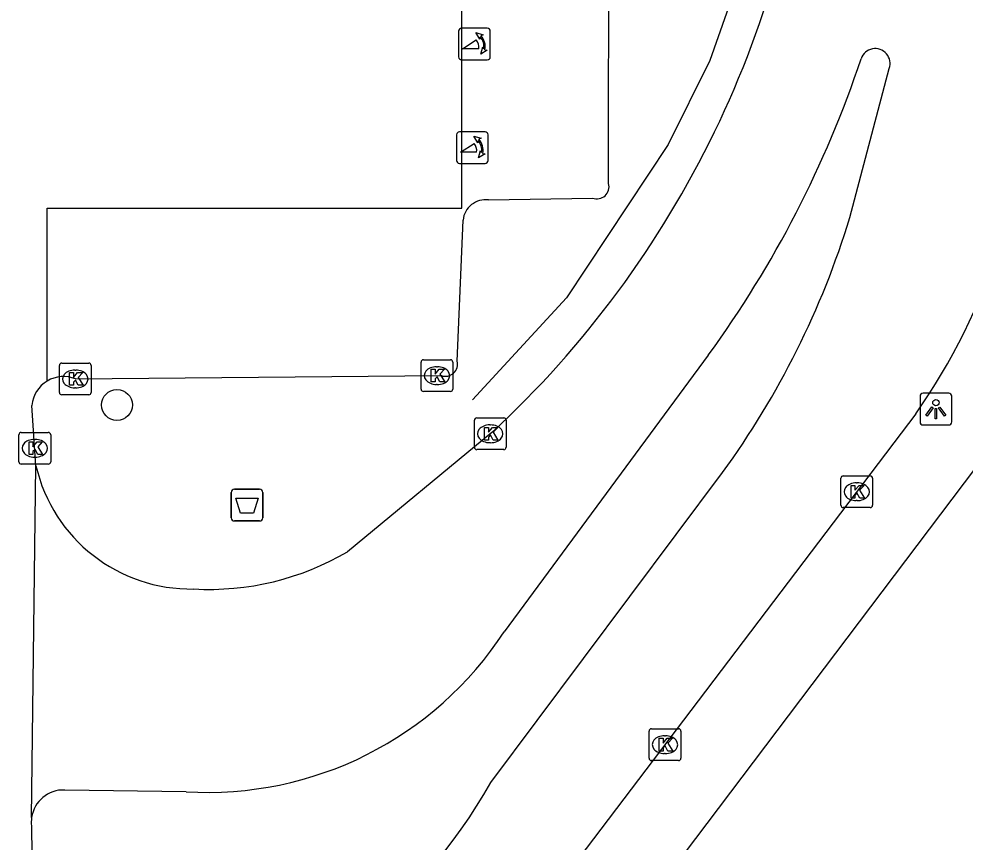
# Model space of a CAD drawing. Extents: x 160203 to 161526, y 379529 to 381797.
# Drawn here: x 161167.94 to 161197.75, y 380831.11 to 380857.05 of the extents above; entities that cross this region are included whole.
import ezdxf

# ---------------------------------------------------------------- set-up
doc = ezdxf.new("R2010")
doc.units = 0
for name, color, linetype in [('IMGEO_Afvalbak', 7, 'Continuous'), ('IMGEO_Boom', 7, 'Continuous'), ('IMGEO_Hek', 7, 'Continuous'), ('IMGEO_Kolk', 7, 'Continuous'), ('IMGEO_Lichtpunt', 7, 'Continuous'), ('IMGEO_Parkeervlak_open', 7, 'Continuous'), ('IMGEO_Poller', 7, 'Continuous'), ('IMGEO_Rijbaan_lokaal_gesloten', 7, 'Continuous'), ('IMGEO_Rijbaan_lokaal_open', 7, 'Continuous'), ('IMGEO_Voetpad_open', 7, 'Continuous')]:
    doc.layers.add(name, color=color, linetype=linetype)

msp = doc.modelspace()

# ---------------------------------------------------------------- linework, layer by layer
at = {"layer": 'IMGEO_Afvalbak'}
for p, q in [((161174.632, 380841.328), (161174.632, 380842.128)), ((161174.632, 380842.128), (161174.632, 380841.328)), ((161174.732, 380842.228), (161175.522, 380842.228)), ((161175.522, 380842.228), (161174.732, 380842.228)), ((161175.622, 380842.128), (161175.622, 380841.328)), ((161175.622, 380841.328), (161175.622, 380842.128)), ((161175.522, 380841.228), (161174.732, 380841.228)), ((161174.732, 380841.228), (161175.522, 380841.228))]:
    msp.add_line(p, q, dxfattribs=at)
msp.add_lwpolyline([(161174.775, 380841.942), (161175.479, 380841.942), (161175.33, 380841.472), (161174.924, 380841.472), (161174.775, 380841.942)], dxfattribs=at)
for centre, start, end in [((161174.732, 380842.128), 90, 180), ((161174.732, 380842.128), 90, 180), ((161175.522, 380842.128), 0, 90), ((161175.522, 380842.128), 360, 90), ((161174.732, 380841.328), 180, 270), ((161174.732, 380841.328), 180, 270), ((161175.522, 380841.328), 270, 0), ((161175.522, 380841.328), 270, 0)]:
    msp.add_arc(centre, 0.1, start, end, dxfattribs=at)
at = {"layer": 'IMGEO_Boom'}
msp.add_circle((161171.032, 380844.883), 0.489, dxfattribs=at)
at = {"layer": 'IMGEO_Hek'}
msp.add_lwpolyline([(161191.847, 380864.792), (161191.709, 380862.642), (161190.763, 380858.735), (161189.706, 380855.733), (161188.395, 380853.089), (161185.19, 380848.262), (161182.23, 380845.042)], dxfattribs=at)
at = {"layer": 'IMGEO_Kolk'}
for p, q in [((161180.688, 380846.308), (161181.54, 380846.308)), ((161169.218, 380845.276), (161169.218, 380846.128)), ((161169.293, 380846.202), (161170.145, 380846.202)), ((161170.219, 380846.128), (161170.219, 380845.276)), ((161180.613, 380845.382), (161180.613, 380846.234)), ((161181.101, 380846.088), (161181.126, 380846.088)), ((161181.614, 380846.234), (161181.614, 380845.382)), ((161169.706, 380845.982), (161169.731, 380845.982)), ((161169.729, 380845.422), (161169.704, 380845.422)), ((161181.124, 380845.528), (161181.099, 380845.528)), ((161170.145, 380845.202), (161169.293, 380845.202)), ((161181.54, 380845.308), (161180.688, 380845.308)), ((161182.291, 380843.549), (161182.291, 380844.401)), ((161182.366, 380844.475), (161183.218, 380844.475)), ((161182.779, 380844.255), (161182.804, 380844.255)), ((161183.292, 380844.401), (161183.292, 380843.549)), ((161167.942, 380843.093), (161167.942, 380843.945)), ((161168.017, 380844.019), (161168.869, 380844.019)), ((161168.943, 380843.945), (161168.943, 380843.093)), ((161168.43, 380843.799), (161168.455, 380843.799)), ((161182.802, 380843.695), (161182.777, 380843.695)), ((161183.218, 380843.475), (161182.366, 380843.475)), ((161168.453, 380843.239), (161168.428, 380843.239)), ((161168.869, 380843.019), (161168.017, 380843.019)), ((161193.839, 380841.722), (161193.839, 380842.574)), ((161193.914, 380842.648), (161194.766, 380842.648)), ((161194.327, 380842.428), (161194.352, 380842.428)), ((161194.84, 380842.574), (161194.84, 380841.722)), ((161194.35, 380841.868), (161194.325, 380841.868)), ((161194.766, 380841.648), (161193.914, 380841.648)), ((161187.872, 380834.68), (161188.724, 380834.68)), ((161187.797, 380833.754), (161187.797, 380834.606)), ((161188.285, 380834.46), (161188.31, 380834.46)), ((161188.798, 380834.606), (161188.798, 380833.754)), ((161188.308, 380833.9), (161188.283, 380833.9)), ((161188.724, 380833.68), (161187.872, 380833.68))]:
    msp.add_line(p, q, dxfattribs=at)
for points in [[(161180.688, 380846.308), (161181.54, 380846.308)], [(161169.218, 380845.276), (161169.218, 380846.128)], [(161169.293, 380846.202), (161170.145, 380846.202)], [(161170.219, 380846.128), (161170.219, 380845.276)], [(161180.613, 380845.382), (161180.613, 380846.234)], [(161180.934, 380846.008), (161181.057, 380846.008), (161181.057, 380845.857), (161181.187, 380846.008), (161181.351, 380846.008), (161181.205, 380845.857), (161181.358, 380845.608), (161181.206, 380845.608), (161181.121, 380845.772), (161181.057, 380845.705), (161181.057, 380845.608), (161180.934, 380845.608), (161180.934, 380846.008)], [(161181.614, 380846.234), (161181.614, 380845.382)], [(161169.539, 380845.902), (161169.662, 380845.902), (161169.662, 380845.751), (161169.792, 380845.902), (161169.956, 380845.902), (161169.81, 380845.751), (161169.963, 380845.502), (161169.811, 380845.502), (161169.726, 380845.666), (161169.662, 380845.599), (161169.662, 380845.502), (161169.539, 380845.502), (161169.539, 380845.902)], [(161170.145, 380845.202), (161169.293, 380845.202)], [(161181.54, 380845.308), (161180.688, 380845.308)], [(161182.291, 380843.549), (161182.291, 380844.401)], [(161182.366, 380844.475), (161183.218, 380844.475)], [(161183.292, 380844.401), (161183.292, 380843.549)], [(161167.942, 380843.093), (161167.942, 380843.945)], [(161168.017, 380844.019), (161168.869, 380844.019)], [(161168.943, 380843.945), (161168.943, 380843.093)], [(161182.612, 380844.175), (161182.735, 380844.175), (161182.735, 380844.024), (161182.865, 380844.175), (161183.029, 380844.175), (161182.883, 380844.024), (161183.036, 380843.775), (161182.884, 380843.775), (161182.799, 380843.939), (161182.735, 380843.872), (161182.735, 380843.775), (161182.612, 380843.775), (161182.612, 380844.175)], [(161168.263, 380843.719), (161168.386, 380843.719), (161168.386, 380843.568), (161168.516, 380843.719), (161168.68, 380843.719), (161168.534, 380843.568), (161168.687, 380843.319), (161168.535, 380843.319), (161168.45, 380843.483), (161168.386, 380843.416), (161168.386, 380843.319), (161168.263, 380843.319), (161168.263, 380843.719)], [(161183.218, 380843.475), (161182.366, 380843.475)], [(161168.869, 380843.019), (161168.017, 380843.019)], [(161193.839, 380841.722), (161193.839, 380842.574)], [(161193.914, 380842.648), (161194.766, 380842.648)], [(161194.84, 380842.574), (161194.84, 380841.722)], [(161194.16, 380842.348), (161194.283, 380842.348), (161194.283, 380842.197), (161194.413, 380842.348), (161194.577, 380842.348), (161194.431, 380842.197), (161194.584, 380841.948), (161194.432, 380841.948), (161194.347, 380842.112), (161194.283, 380842.045), (161194.283, 380841.948), (161194.16, 380841.948), (161194.16, 380842.348)], [(161194.766, 380841.648), (161193.914, 380841.648)], [(161187.872, 380834.68), (161188.724, 380834.68)], [(161187.797, 380833.754), (161187.797, 380834.606)], [(161188.118, 380834.38), (161188.241, 380834.38), (161188.241, 380834.229), (161188.371, 380834.38), (161188.535, 380834.38), (161188.389, 380834.229), (161188.542, 380833.98), (161188.39, 380833.98), (161188.305, 380834.144), (161188.241, 380834.077), (161188.241, 380833.98), (161188.118, 380833.98), (161188.118, 380834.38)], [(161188.798, 380834.606), (161188.798, 380833.754)], [(161188.724, 380833.68), (161187.872, 380833.68)]]:
    msp.add_lwpolyline(points, dxfattribs=at)
for centre, start, end in [((161180.69, 380846.232), 91.552, 178.448), ((161180.69, 380846.232), 91.552, 178.448), ((161181.538, 380846.232), 1.552, 88.448), ((161181.538, 380846.232), 1.552, 88.448), ((161169.295, 380846.126), 91.552, 178.448), ((161169.295, 380846.126), 91.552, 178.448), ((161170.143, 380846.126), 1.552, 88.448), ((161170.143, 380846.126), 1.552, 88.448), ((161169.295, 380845.278), 181.552, 268.448), ((161169.295, 380845.278), 181.552, 268.448), ((161170.143, 380845.278), 271.552, 358.448), ((161170.143, 380845.278), 271.552, 358.448), ((161180.69, 380845.384), 181.552, 268.448), ((161180.69, 380845.384), 181.552, 268.448), ((161181.538, 380845.384), 271.552, 358.448), ((161181.538, 380845.384), 271.552, 358.448), ((161182.368, 380844.399), 91.552, 178.448), ((161182.368, 380844.399), 91.552, 178.448), ((161183.216, 380844.399), 1.552, 88.448), ((161183.216, 380844.399), 1.552, 88.448), ((161168.019, 380843.943), 91.552, 178.448), ((161168.019, 380843.943), 91.552, 178.448), ((161168.867, 380843.943), 1.552, 88.448), ((161168.867, 380843.943), 1.552, 88.448), ((161182.368, 380843.551), 181.552, 268.448), ((161182.368, 380843.551), 181.552, 268.448), ((161183.216, 380843.551), 271.552, 358.448), ((161183.216, 380843.551), 271.552, 358.448), ((161168.019, 380843.095), 181.552, 268.448), ((161168.019, 380843.095), 181.552, 268.448), ((161168.867, 380843.095), 271.552, 358.448), ((161168.867, 380843.095), 271.552, 358.448), ((161193.916, 380842.572), 91.552, 178.448), ((161193.916, 380842.572), 91.552, 178.448), ((161194.764, 380842.572), 1.552, 88.448), ((161194.764, 380842.572), 1.552, 88.448), ((161193.916, 380841.724), 181.552, 268.448), ((161193.916, 380841.724), 181.552, 268.448), ((161194.764, 380841.724), 271.552, 358.448), ((161194.764, 380841.724), 271.552, 358.448), ((161187.874, 380834.604), 91.552, 178.448), ((161187.874, 380834.604), 91.552, 178.448), ((161188.722, 380834.604), 1.552, 88.448), ((161188.722, 380834.604), 1.552, 88.448), ((161187.874, 380833.756), 181.552, 268.448), ((161187.874, 380833.756), 181.552, 268.448), ((161188.722, 380833.756), 271.552, 358.448), ((161188.722, 380833.756), 271.552, 358.448)]:
    msp.add_arc(centre, 0.0765, start, end, dxfattribs=at)
for centre, major_axis, ratio, start_param, end_param in [((161181.1, 380845.808), (-0.387, 0.002), 0.722429, 4.712389, 7.853982), ((161181.125, 380845.808), (-0.39, 0.002), 0.717154, 1.570796, 4.712389), ((161169.705, 380845.702), (-0.387, 0.002), 0.722429, 4.712389, 7.853982), ((161169.73, 380845.702), (-0.39, 0.002), 0.717154, 1.570796, 4.712389), ((161182.778, 380843.975), (-0.387, 0.002), 0.722429, 4.712389, 7.853982), ((161182.803, 380843.975), (-0.39, 0.002), 0.717154, 1.570796, 4.712389), ((161168.429, 380843.519), (-0.387, 0.002), 0.722429, 4.712389, 7.853982), ((161168.454, 380843.519), (-0.39, 0.002), 0.717154, 1.570796, 4.712389), ((161194.326, 380842.148), (-0.387, 0.002), 0.722429, 4.712389, 7.853982), ((161194.351, 380842.148), (-0.39, 0.002), 0.717154, 1.570796, 4.712389), ((161188.284, 380834.18), (-0.387, 0.002), 0.722429, 4.712389, 7.853982), ((161188.309, 380834.18), (-0.39, 0.002), 0.717154, 1.570796, 4.712389)]:
    msp.add_ellipse(centre, major_axis=major_axis, ratio=ratio, start_param=start_param, end_param=end_param, dxfattribs=at)
at = {"layer": 'IMGEO_Lichtpunt'}
for p, q in [((161196.334, 380845.156), (161196.334, 380844.349)), ((161196.334, 380845.156), (161196.334, 380844.349)), ((161197.236, 380845.251), (161196.428, 380845.251)), ((161197.236, 380845.251), (161196.428, 380845.251)), ((161197.33, 380844.349), (161197.33, 380845.156)), ((161197.33, 380844.349), (161197.33, 380845.156)), ((161196.428, 380844.255), (161197.236, 380844.255)), ((161196.428, 380844.255), (161197.236, 380844.255))]:
    msp.add_line(p, q, dxfattribs=at)
for points in [[(161196.708, 380844.82), (161196.747, 380844.792), (161196.559, 380844.53), (161196.521, 380844.557), (161196.708, 380844.82)], [(161196.92, 380844.792), (161196.958, 380844.819), (161197.145, 380844.557), (161197.106, 380844.529), (161196.92, 380844.792)], [(161196.81, 380844.772), (161196.857, 380844.772), (161196.857, 380844.45), (161196.81, 380844.45), (161196.81, 380844.772)]]:
    msp.add_lwpolyline(points, dxfattribs=at)
msp.add_circle((161196.833, 380844.954), 0.0994, dxfattribs=at)
for centre, start, end in [((161196.428, 380845.156), 90, 180), ((161196.428, 380845.156), 90, 180), ((161197.236, 380845.156), 0, 90), ((161197.236, 380845.156), 0, 90), ((161196.428, 380844.349), 180, 270), ((161196.428, 380844.349), 180, 270), ((161197.236, 380844.349), 270, 0), ((161197.236, 380844.349), 270, 360)]:
    msp.add_arc(centre, 0.0946, start, end, dxfattribs=at)
at = {"layer": 'IMGEO_Parkeervlak_open'}
for points in [[(161186.523, 380851.861), (161186.531, 380859.745), (161186.534, 380862.757), (161170.867, 380862.741)], [(161182.737, 380851.342), (161186.013, 380851.404)], [(161181.749, 380846.266), (161181.934, 380850.71)], [(161169.723, 380845.703), (161181.252, 380845.809)]]:
    msp.add_lwpolyline(points, dxfattribs=at)
for centre, radius, start, end in [((161186.152, 380851.762), 0.384, 248.8242, 14.9015), ((161182.645, 380850.633), 0.715, 82.6101, 173.7988), ((161181.379, 380846.169), 0.382, 250.5306, 14.6675), ((161169.344, 380844.777), 1.001, 67.7173, 120.7555)]:
    msp.add_arc(centre, radius, start, end, dxfattribs=at)
at = {"layer": 'IMGEO_Poller'}
for p, q in [((161182.699, 380856.753), (161181.891, 380856.753)), ((161182.699, 380856.753), (161181.891, 380856.753)), ((161181.797, 380856.658), (161181.797, 380855.851)), ((161181.797, 380856.658), (161181.797, 380855.851)), ((161182.793, 380855.851), (161182.793, 380856.658)), ((161182.793, 380855.851), (161182.793, 380856.658)), ((161181.891, 380855.756), (161182.699, 380855.756)), ((161181.891, 380855.756), (161182.699, 380855.756)), ((161182.631, 380853.491), (161181.823, 380853.491)), ((161182.631, 380853.491), (161181.823, 380853.491)), ((161181.729, 380853.396), (161181.729, 380852.589)), ((161181.729, 380853.396), (161181.729, 380852.589)), ((161182.725, 380852.589), (161182.725, 380853.396)), ((161182.725, 380852.589), (161182.725, 380853.396)), ((161181.823, 380852.494), (161182.631, 380852.494)), ((161181.823, 380852.494), (161182.631, 380852.494))]:
    msp.add_line(p, q, dxfattribs=at)
for points in [[(161182.476, 380856.482), (161182.464, 380856.409), (161182.339, 380856.614)], [(161182.339, 380856.614), (161182.57, 380856.548), (161182.499, 380856.516)], [(161182.432, 380856.109), (161181.919, 380856.109), (161182.349, 380856.384)], [(161182.492, 380855.937), (161182.558, 380856.168), (161182.588, 380856.1)], [(161182.624, 380856.073), (161182.696, 380856.062), (161182.492, 380855.937)], [(161182.408, 380853.22), (161182.396, 380853.147), (161182.271, 380853.352)], [(161182.271, 380853.352), (161182.502, 380853.286), (161182.431, 380853.254)], [(161182.364, 380852.847), (161181.851, 380852.847), (161182.281, 380853.122)], [(161182.424, 380852.675), (161182.49, 380852.906), (161182.52, 380852.838)], [(161182.556, 380852.811), (161182.628, 380852.8), (161182.424, 380852.675)]]:
    msp.add_lwpolyline(points, dxfattribs=at)
for centre, radius, start, end in [((161181.891, 380856.658), 0.0946, 90, 180), ((161181.891, 380856.658), 0.0946, 90, 180), ((161182.699, 380856.658), 0.0946, 0, 90), ((161182.699, 380856.658), 0.0946, 0, 90), ((161182.118, 380856.169), 0.476, 351.7527, 41.1691), ((161182.118, 380856.169), 0.516, 349.3569, 42.2912), ((161182.104, 380856.159), 0.332, 351.3247, 42.4854), ((161181.891, 380855.851), 0.0946, 180, 270), ((161181.891, 380855.851), 0.0946, 180, 270), ((161182.699, 380855.851), 0.0946, 270, 0), ((161182.699, 380855.851), 0.0946, 270, 0), ((161181.823, 380853.396), 0.0946, 90, 180), ((161181.823, 380853.396), 0.0946, 90, 180), ((161182.631, 380853.396), 0.0946, 0, 90), ((161182.631, 380853.396), 0.0946, 0, 90), ((161182.05, 380852.907), 0.476, 351.7527, 41.1691), ((161182.05, 380852.907), 0.516, 349.3569, 42.2912), ((161182.036, 380852.897), 0.332, 351.3247, 42.4854), ((161181.823, 380852.589), 0.0946, 180, 270), ((161181.823, 380852.589), 0.0946, 180, 270), ((161182.631, 380852.589), 0.0946, 270, 0), ((161182.631, 380852.589), 0.0946, 270, 0)]:
    msp.add_arc(centre, radius, start, end, dxfattribs=at)
at = {"layer": 'IMGEO_Rijbaan_lokaal_gesloten'}
for points in [[(161194.123, 380850.79), (161195.365, 380855.485)], [(161189.66, 380846.452), (161183.234, 380837.739)], [(161196.205, 380844.609), (161168.342, 380807.865)], [(161182.844, 380844.014), (161178.294, 380840.26)], [(161168.342, 380831.881), (161168.479, 380842.965)], [(161182.807, 380832.991), (161190.113, 380842.754)], [(161173.207, 380832.698), (161169.386, 380832.751)]]:
    msp.add_lwpolyline(points, dxfattribs=at)
for centre, radius, start, end in [((161161.154, 380867.407), 31.902, 312.8364, 355.4525), ((161194.921, 380855.641), 0.47, 340.5842, 161.1979), ((161162.115, 380866.566), 34.107, 323.8628, 341.5881), ((161179.775, 380856.07), 20.032, 325.1005, 359.0609), ((161167.98, 380858.817), 27.348, 324.0298, 342.9314), ((161173.369, 380844.106), 5.022, 193.1318, 270.9445), ((161173.927, 380847.69), 8.618, 266.8377, 300.4427), ((161173.893, 380843.827), 11.15, 266.4742, 326.907), ((161168.968, 380840.691), 15.837, 281.0564, 330.9081), ((161169.344, 380831.74), 1.012, 87.6394, 171.9717)]:
    msp.add_arc(centre, radius, start, end, dxfattribs=at)
at = {"layer": 'IMGEO_Rijbaan_lokaal_open'}
for points in [[(161168.832, 380845.637), (161168.832, 380851.085), (161181.899, 380851.085), (161181.899, 380858.079), (161169.414, 380857.943), (161169.414, 380863.195)], [(161168.479, 380842.965), (161168.348, 380844.87)], [(161168.339, 380831.625), (161168.386, 380828.004)]]:
    msp.add_lwpolyline(points, dxfattribs=at)
for centre, radius, start, end in [((161169.346, 380844.777), 1.002, 120.8374, 174.6563), ((161169.3, 380831.742), 0.968, 171.7312, 186.926)]:
    msp.add_arc(centre, radius, start, end, dxfattribs=at)
at = {"layer": 'IMGEO_Voetpad_open'}
msp.add_lwpolyline([(161185.211, 380825.852), (161200.292, 380845.821)], dxfattribs=at)

doc.saveas('drawing.dxf')
